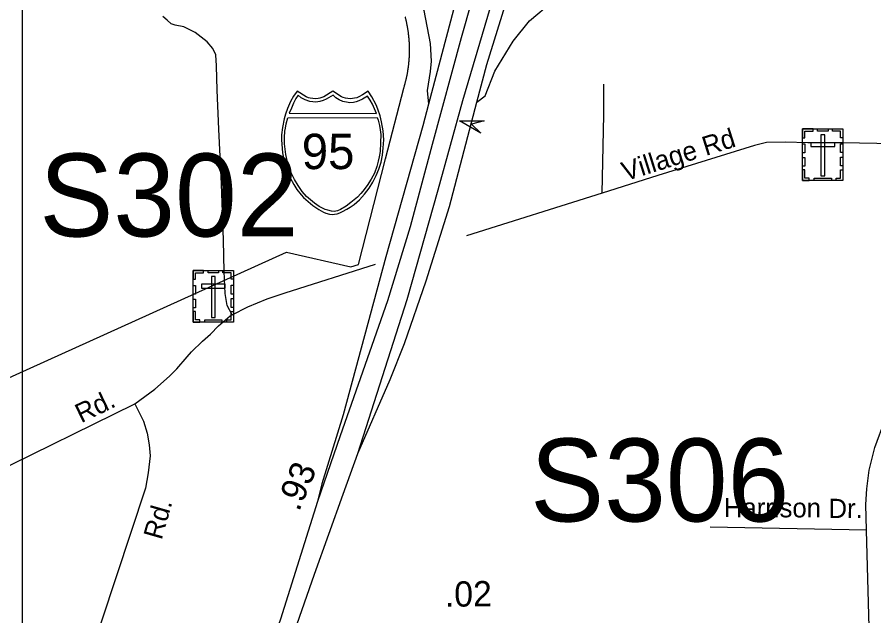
# Model space of a CAD drawing. Extents: x 2220236 to 2384410, y 720751 to 894131.
# Drawn here: x 2329781 to 2334016, y 810318 to 813280 of the extents above; entities that cross this region are included whole.
import ezdxf

# ---------------------------------------------------------------- set-up
doc = ezdxf.new("R2010")
doc.units = 0
doc.layers.add('Default', color=7, linetype='Continuous')

msp = doc.modelspace()

# ---------------------------------------------------------------- linework, layer by layer
at = {"layer": 'Default'}
for p, q in [((2332672.5, 812409.9), (2332001.4, 812198.7)), ((2333978.4, 810742.3), (2333206.9, 810756.9))]:
    msp.add_line(p, q, dxfattribs=at)
for points in [[(2329807.7, 816974.9), (2370566.3, 816974.8), (2370566.3, 785046.7), (2329807.6, 785046.7), (2329807.7, 816974.9)], [(2330485.7, 814226.6), (2330493.6, 814214.7), (2330523.2, 814200.9), (2330633.7, 814189.1), (2330738.3, 814175.2), (2330911.9, 814145.6), (2331067.7, 814114), (2331303.9, 814007), (2331398.7, 813919.6), (2331492.1, 813816.2), (2331573.6, 813710.8), (2331680.8, 813545.8), (2331752.4, 813418.6), (2331792.1, 813313.2), (2331821.9, 813150.2), (2331827.1, 813062), (2331822.5, 813010.2), (2331807.8, 812917.6), (2331814.7, 812849.4)], [(2332217.1, 814086.2), (2332176.8, 813901.9), (2332129, 813719), (2331976.3, 813178.1), (2331832.7, 812650.1), (2331724, 812242.6), (2331612.1, 811877.2), (2331378.6, 811209.5), (2331266, 810883.8)], [(2331465.9, 811120.8), (2331708.5, 811883.6), (2331861.7, 812426.2), (2331984.5, 812868.2), (2332341.9, 814076)], [(2332054.1, 812859.1), (2332094.6, 812891.3), (2332142.6, 813013.2), (2332232.9, 813161.4), (2332313.8, 813262), (2332427.8, 813357.1), (2332798.4, 813604.8), (2333077.3, 813804.2), (2333174.3, 813865), (2333288.7, 813911.4), (2333397.2, 813946.3), (2333496.7, 813949), (2333911.4, 813914.3), (2334303.7, 813897), (2334378.2, 813897), (2334496.7, 813911.8)], [(2334052.4, 808325.7), (2334066.5, 808455.1), (2334044.7, 808780.9), (2334034.5, 809063.1), (2334010.7, 809722.4), (2333994.8, 810202.7), (2333978.4, 810742.3), (2333976.7, 810869.6), (2333980.1, 810947.1), (2333993, 811039.2), (2334020.4, 811151.2), (2334071.1, 811289.8), (2334459.4, 812339.6), (2334569.5, 812637.4), (2334779.9, 813209.7), (2334807.6, 813321.9), (2334817.9, 813383.5), (2334822.8, 813468.1), (2334821.5, 813577.9), (2334785.5, 813894.3)], [(2332054.1, 812859.1), (2332102.8, 813045.4), (2332232, 813461.1), (2332330.7, 813821.1)], [(2332060.9, 813784), (2331814.7, 812849.4)], [(2329549.2, 811409.8), (2331112, 812116.9), (2331430.5, 812044.1), (2331468.5, 812056.5), (2331601.2, 812579.2), (2331692.2, 812928.6), (2331693, 812931), (2331693.8, 812933.4), (2331694.5, 812935.8), (2331695, 812938.2), (2331695.8, 812940.6), (2331696.5, 812943), (2331697.2, 812945.4), (2331697.8, 812947.8), (2331698.5, 812950.2), (2331699, 812952.7), (2331699.8, 812955.1), (2331700.5, 812957.5), (2331701, 812959.9), (2331701.5, 812962.3), (2331702.2, 812964.8), (2331702.8, 812967.2), (2331703.5, 812969.6), (2331704, 812972.1), (2331704.5, 812974.5), (2331705, 812976.9), (2331705.5, 812979.4), (2331706.2, 812981.8), (2331706.8, 812984.2), (2331707.2, 812986.7), (2331707.8, 812989.1), (2331708.2, 812991.6), (2331708.8, 812994.1), (2331709.2, 812996.5), (2331709.8, 812998.9), (2331710, 813001.4), (2331710.5, 813003.9), (2331711, 813006.4), (2331711.5, 813008.8), (2331711.8, 813011.2), (2331712.2, 813013.8), (2331712.8, 813016.2), (2331713, 813018.7), (2331713.5, 813021.1), (2331713.8, 813023.6), (2331714.2, 813026.1), (2331714.5, 813028.6), (2331714.8, 813031.1), (2331715.2, 813033.5), (2331715.5, 813036), (2331715.8, 813038.5), (2331716, 813040.9), (2331716.5, 813043.4), (2331716.8, 813045.9), (2331717, 813048.4), (2331717.2, 813050.9), (2331717.5, 813053.4), (2331717.8, 813055.9), (2331718, 813058.4), (2331718.2, 813060.9), (2331718.5, 813063.3), (2331718.8, 813065.8), (2331718.8, 813068.3), (2331719, 813070.8), (2331719.2, 813073.3), (2331719.2, 813075.8), (2331719.5, 813078.3), (2331719.8, 813080.8), (2331719.8, 813083.3), (2331720, 813085.8), (2331720, 813088.3), (2331720.2, 813090.8), (2331720.2, 813095.8), (2331720.5, 813098.2), (2331720.5, 813103.2), (2331720.8, 813105.8), (2331720.8, 813113.2), (2331720.8, 813115.8), (2331720.8, 813128.2), (2331720.5, 813130.8), (2331720.5, 813138.2), (2331720.2, 813140.8), (2331720.2, 813145.8), (2331720, 813148.2), (2331720, 813150.8), (2331719.8, 813153.2), (2331719.8, 813155.8), (2331719.5, 813158.2), (2331719.2, 813160.8), (2331719.2, 813163.2), (2331719, 813165.8), (2331718.8, 813168.2), (2331718.5, 813170.7), (2331718.2, 813173.2), (2331718.2, 813175.7), (2331718, 813178.2), (2331717.8, 813180.7), (2331717.5, 813183.2), (2331717.2, 813185.6), (2331717, 813188.1), (2331716.8, 813190.6), (2331716.2, 813193.1), (2331716, 813195.6), (2331715.8, 813198.1), (2331715.5, 813200.6), (2331715, 813203), (2331714.8, 813205.5), (2331714.5, 813208), (2331714, 813210.4), (2331713.8, 813212.9), (2331713.2, 813215.4), (2331713, 813217.9), (2331712.5, 813220.3), (2331712.2, 813222.8), (2331711.8, 813225.2), (2331711.2, 813227.8), (2331711, 813230.2), (2331710.5, 813232.6), (2331710, 813235.1), (2331709.5, 813237.6), (2331709, 813240), (2331708.5, 813242.5), (2331708, 813244.9), (2331707.5, 813247.4), (2331707, 813249.8), (2331706.5, 813252.2), (2331706, 813254.7), (2331705.5, 813257.2), (2331705, 813259.6), (2331704.5, 813262.1), (2331703.8, 813264.5), (2331703.2, 813266.9), (2331702.8, 813269.3), (2331702, 813271.8), (2331701.5, 813274.2), (2331700.8, 813276.6), (2331700.2, 813279.1), (2331699.5, 813281.4)], [(2329549.2, 811409.8), (2331112, 812116.9), (2331430.5, 812044.1), (2331468.5, 812056.5), (2331601.2, 812579.2), (2331692.2, 812928.6), (2331693, 812931), (2331693.8, 812933.4), (2331694.5, 812935.8), (2331695, 812938.2), (2331695.8, 812940.6), (2331696.5, 812943), (2331697.2, 812945.4), (2331697.8, 812947.8), (2331698.5, 812950.2), (2331699, 812952.7), (2331699.8, 812955.1), (2331700.5, 812957.5), (2331701, 812959.9), (2331701.5, 812962.3), (2331702.2, 812964.8), (2331702.8, 812967.2), (2331703.5, 812969.6), (2331704, 812972.1), (2331704.5, 812974.5), (2331705, 812976.9), (2331705.5, 812979.4), (2331706.2, 812981.8), (2331706.8, 812984.2), (2331707.2, 812986.7), (2331707.8, 812989.1), (2331708.2, 812991.6), (2331708.8, 812994.1), (2331709.2, 812996.5), (2331709.8, 812998.9), (2331710, 813001.4), (2331710.5, 813003.9), (2331711, 813006.4), (2331711.5, 813008.8), (2331711.8, 813011.2), (2331712.2, 813013.8), (2331712.8, 813016.2), (2331713, 813018.7), (2331713.5, 813021.1), (2331713.8, 813023.6), (2331714.2, 813026.1), (2331714.5, 813028.6), (2331714.8, 813031.1), (2331715.2, 813033.5), (2331715.5, 813036), (2331715.8, 813038.5), (2331716, 813040.9), (2331716.5, 813043.4), (2331716.8, 813045.9), (2331717, 813048.4), (2331717.2, 813050.9), (2331717.5, 813053.4), (2331717.8, 813055.9), (2331718, 813058.4), (2331718.2, 813060.9), (2331718.5, 813063.3), (2331718.8, 813065.8), (2331718.8, 813068.3), (2331719, 813070.8), (2331719.2, 813073.3), (2331719.2, 813075.8), (2331719.5, 813078.3), (2331719.8, 813080.8), (2331719.8, 813083.3), (2331720, 813085.8), (2331720, 813088.3), (2331720.2, 813090.8), (2331720.2, 813095.8), (2331720.5, 813098.2), (2331720.5, 813103.2), (2331720.8, 813105.8), (2331720.8, 813113.2), (2331720.8, 813115.8), (2331720.8, 813128.2), (2331720.5, 813130.8), (2331720.5, 813138.2), (2331720.2, 813140.8), (2331720.2, 813145.8), (2331720, 813148.2), (2331720, 813150.8), (2331719.8, 813153.2), (2331719.8, 813155.8), (2331719.5, 813158.2), (2331719.2, 813160.8), (2331719.2, 813163.2), (2331719, 813165.8), (2331718.8, 813168.2), (2331718.5, 813170.7), (2331718.2, 813173.2), (2331718.2, 813175.7), (2331718, 813178.2), (2331717.8, 813180.7), (2331717.5, 813183.2), (2331717.2, 813185.6), (2331717, 813188.1), (2331716.8, 813190.6), (2331716.2, 813193.1), (2331716, 813195.6), (2331715.8, 813198.1), (2331715.5, 813200.6), (2331715, 813203), (2331714.8, 813205.5), (2331714.5, 813208), (2331714, 813210.4), (2331713.8, 813212.9), (2331713.2, 813215.4), (2331713, 813217.9), (2331712.5, 813220.3), (2331712.2, 813222.8), (2331711.8, 813225.2), (2331711.2, 813227.8), (2331711, 813230.2), (2331710.5, 813232.6), (2331710, 813235.1), (2331709.5, 813237.6), (2331709, 813240), (2331708.5, 813242.5), (2331708, 813244.9), (2331707.5, 813247.4), (2331707, 813249.8), (2331706.5, 813252.2), (2331706, 813254.7), (2331705.5, 813257.2), (2331705, 813259.6), (2331704.5, 813262.1), (2331703.8, 813264.5), (2331703.2, 813266.9), (2331702.8, 813269.3), (2331702, 813271.8), (2331701.5, 813274.2), (2331700.8, 813276.6), (2331700.2, 813279.1), (2331699.5, 813281.4)], [(2330843.7, 811807.3), (2330819.6, 811853.8), (2330809.7, 811913.4), (2330804.8, 812020.9), (2330800.6, 812177.1), (2330790.7, 812455), (2330777.5, 812726.2), (2330769.2, 812918.1), (2330765.9, 813038.8), (2330762.6, 813093.4), (2330748.6, 813124), (2330720.5, 813157.1), (2330661, 813203.4), (2330604.8, 813231.5), (2330561.8, 813239.8), (2330542, 813246.4), (2330522.1, 813264.6), (2330500.6, 813282.8)], [(2332672.5, 812409.9), (2332680.4, 812796.3), (2332681, 812948.2)], [(2331814.7, 812849.4), (2331786.4, 812742.7), (2331604.3, 812094.3), (2331392.6, 811313.3), (2331287, 810971.1), (2331266, 810883.8)], [(2331465.9, 811120.8), (2331625, 811487.4), (2331695.2, 811665.7), (2331803.1, 811975.9), (2331917.7, 812343.3), (2332054.1, 812859.1)], [(2334569.5, 812637.4), (2334114.7, 812653.7), (2333860.8, 812658.7), (2333688.9, 812658.7), (2333579, 812661.4), (2333485, 812660.2), (2333425.2, 812645.6), (2332947.4, 812496.5), (2332672.5, 812409.9)], [(2330363.5, 811367.6), (2330462.6, 811440.3), (2330533.7, 811504.8), (2330570.1, 811539.6), (2330622.1, 811599.9), (2330643.7, 811624.2), (2330697.2, 811676.8), (2330736.8, 811711.2), (2330776.3, 811753.6), (2330833.7, 811802.2), (2330843.7, 811807.3), (2330921.3, 811847), (2331016.7, 811886.1), (2331106.5, 811917), (2331552.7, 812057.5)], [(2328243.3, 810496.4), (2328911.4, 810672.1), (2329123.8, 810746.2), (2329193.6, 810776.9), (2329443.6, 810909), (2329650.7, 811018.4), (2330363.5, 811367.6)], [(2330363.5, 811367.6), (2330406.4, 811281.6), (2330424.6, 811222), (2330434.5, 811164.1), (2330439.5, 811109.6), (2330429.6, 811025.2), (2330416.3, 810950.8), (2330125.4, 810072.6), (2330066.8, 809851.8), (2330028.2, 809556.4)], [(2330852.3, 809379), (2330889.9, 809495.1), (2330930.2, 809608.4), (2331088.9, 810060.9), (2331250.2, 810524), (2331392.5, 810919.8), (2331465.9, 811120.8)], [(2331266, 810883.8), (2331082.4, 810301.9), (2330929, 809867.9), (2330810.7, 809520), (2330767.9, 809398)]]:
    msp.add_lwpolyline(points, dxfattribs=at)
for points in [[(2331340.9, 812304.3), (2331350.4, 812305.2), (2331363.1, 812307.7), (2331375.5, 812311.7), (2331389.6, 812318), (2331410.4, 812329.5), (2331427.2, 812339.3), (2331446.5, 812352.3), (2331472.7, 812376), (2331498.7, 812403.5), (2331521.7, 812434.5), (2331539.9, 812463.5), (2331556, 812496.7), (2331569.4, 812527.6), (2331580.1, 812562.9), (2331587.2, 812597.1), (2331590.8, 812632.8), (2331593.1, 812672.4), (2331590.4, 812716.9), (2331582.7, 812762.5), (2331575.4, 812790.9), (2331564.4, 812824.8), (2331555.4, 812846.5), (2331534.6, 812884.9), (2331515.8, 812914.5), (2331488.6, 812895.3), (2331470.8, 812885.9), (2331460, 812881), (2331448.8, 812878.9), (2331428.3, 812876.4), (2331415.4, 812876.9), (2331403.5, 812879.7), (2331393.4, 812881.8), (2331385.1, 812885.9), (2331340.9, 812914.5), (2331296.6, 812885.9), (2331287.3, 812881.6), (2331277.8, 812879.7), (2331268.7, 812877.1), (2331253.5, 812876.4), (2331242, 812876.7), (2331230.1, 812878.9), (2331220.7, 812880.8), (2331210.2, 812885.9), (2331165.1, 812914.5), (2331147.4, 812888.8), (2331132.9, 812863.4), (2331117.5, 812827.5), (2331108, 812799.6), (2331101.2, 812776.8), (2331092.8, 812734.8), (2331088.5, 812698.2), (2331087.8, 812672.4), (2331092.5, 812607.9), (2331099.6, 812573.5), (2331106.8, 812545.7), (2331130.7, 812485.7), (2331148.6, 812452.1), (2331164, 812427.9), (2331185.6, 812400.8), (2331197.3, 812387.8), (2331242.1, 812348.6), (2331272, 812328.2), (2331295.9, 812315.3), (2331307.2, 812311), (2331324.7, 812306.1)], [(2331170.5, 812893.8), (2331159.5, 812876.8), (2331146.8, 812854), (2331136.7, 812830.3), (2331126.3, 812804.2), (2331557.9, 812804), (2331547.8, 812826.4), (2331537.1, 812849), (2331525.8, 812869.5), (2331512.1, 812889.4), (2331487.9, 812874.2), (2331470.3, 812865.9), (2331456.1, 812861), (2331444.1, 812858.3), (2331425.5, 812856.8), (2331417.2, 812857.3), (2331391.3, 812863.2), (2331373.7, 812870.3), (2331357, 812881.5), (2331343.5, 812894.2), (2331309.3, 812873.5), (2331294.1, 812866.8), (2331276.7, 812862.4), (2331257.6, 812860), (2331228.2, 812863.2), (2331205.1, 812871.1), (2331185.2, 812881.5)], [(2331560.4, 812782.7), (2331565, 812770.5), (2331571.4, 812743.5), (2331574.7, 812722.7), (2331578.2, 812698.7), (2331577, 812657.5), (2331575, 812614.9), (2331571.1, 812589.7), (2331565.8, 812566.8), (2331558.7, 812541.3), (2331547.1, 812507.5), (2331531.2, 812478.9), (2331511.4, 812447), (2331489.9, 812419.2), (2331480.5, 812407.6), (2331462.8, 812388.9), (2331430.6, 812363.1), (2331407.1, 812345.5), (2331378.9, 812328.8), (2331364.6, 812322.5), (2331347.9, 812319), (2331334.2, 812320), (2331317.6, 812324.4), (2331304.2, 812328), (2331274.7, 812344), (2331250.9, 812359.9), (2331211.1, 812392.5), (2331189.7, 812417.6), (2331169.6, 812447), (2331151.7, 812477.1), (2331132.7, 812516.8), (2331119.2, 812556.7), (2331109.4, 812599.8), (2331102.8, 812652.4), (2331102.1, 812684.5), (2331104, 812715.3), (2331107, 812731.5), (2331110.9, 812751.5), (2331118.8, 812782.5)], [(2332073.8, 812705.5), (2331968.1, 812766.2), (2332090, 812766.5), (2332027, 812750.6)], [(2333663.5, 812726.8), (2333862.5, 812726.8), (2333862.5, 812472.2), (2333663.5, 812472.2)], [(2333663.5, 812683.5), (2333674.8, 812683.5), (2333674.8, 812715.7), (2333715.4, 812715.7), (2333715.4, 812726.8), (2333663.5, 812726.8)], [(2333737.5, 812726.8), (2333789.4, 812726.8), (2333789.4, 812715.4), (2333737.5, 812715.4)], [(2333772.5, 812697.5), (2333753.8, 812697.5), (2333753.8, 812494.7), (2333772.5, 812494.7)], [(2333862.6, 812683.4), (2333851.3, 812683.4), (2333851.3, 812715.6), (2333810.7, 812715.6), (2333810.7, 812726.7), (2333862.6, 812726.7)], [(2333663.4, 812609.3), (2333663.4, 812652.6), (2333674.8, 812652.6), (2333674.8, 812609.3)], [(2333704.3, 812658.7), (2333704.3, 812640.1), (2333822, 812640.1), (2333822, 812658.7)], [(2333851.2, 812610.3), (2333851.2, 812653.7), (2333862.6, 812653.7), (2333862.6, 812610.3)], [(2333663.4, 812542.1), (2333663.4, 812585.4), (2333674.8, 812585.4), (2333674.8, 812542.1)], [(2333851.2, 812544.4), (2333851.2, 812587.7), (2333862.6, 812587.7), (2333862.6, 812544.4)], [(2333696.5, 812472.2), (2333696.5, 812483.7), (2333674.5, 812483.7), (2333674.5, 812524.1), (2333663.4, 812524.1), (2333663.4, 812472.2)], [(2333829.4, 812472.2), (2333829.4, 812483.6), (2333851.4, 812483.6), (2333851.4, 812524.1), (2333862.5, 812524.1), (2333862.5, 812472.2)], [(2333720.9, 812483.6), (2333805.8, 812483.6), (2333805.8, 812472.2), (2333720.9, 812472.2)], [(2330651.1, 811983.2), (2330662.5, 811983.2), (2330662.5, 812015.3), (2330703, 812015.3), (2330703, 812026.5), (2330651.2, 812026.5)], [(2330651.2, 812026.5), (2330850.2, 812026.5), (2330850.2, 811771.8), (2330651.2, 811771.8)], [(2330725.2, 812026.4), (2330777, 812026.4), (2330777, 812015), (2330725.2, 812015)], [(2330850.3, 811983.1), (2330839, 811983.1), (2330839, 812015.3), (2330798.4, 812015.3), (2330798.4, 812026.4), (2330850.3, 812026.4)], [(2330760.2, 811997.2), (2330741.5, 811997.2), (2330741.5, 811794.4), (2330760.2, 811794.4)], [(2330651.1, 811909), (2330651.1, 811952.3), (2330662.5, 811952.3), (2330662.5, 811909)], [(2330692, 811958.4), (2330692, 811939.7), (2330809.7, 811939.7), (2330809.7, 811958.4)], [(2330838.9, 811910), (2330838.9, 811953.3), (2330850.3, 811953.3), (2330850.3, 811910)], [(2330838.9, 811844.1), (2330838.9, 811887.4), (2330850.2, 811887.4), (2330850.2, 811844.1)], [(2330651.1, 811841.8), (2330651.1, 811885.1), (2330662.5, 811885.1), (2330662.5, 811841.8)], [(2330684.2, 811771.9), (2330684.2, 811783.4), (2330662.2, 811783.4), (2330662.2, 811823.8), (2330651.1, 811823.8), (2330651.1, 811771.9)], [(2330817.1, 811771.8), (2330817.1, 811783.3), (2330839.1, 811783.3), (2330839.1, 811823.7), (2330850.2, 811823.7), (2330850.2, 811771.8)], [(2330708.6, 811783.3), (2330793.5, 811783.3), (2330793.5, 811771.9), (2330708.6, 811771.9)]]:
    msp.add_lwpolyline(points, close=True, dxfattribs=at)

# ---------------------------------------------------------------- texts
for s, height, rotation, p in [('Village Rd', 95, 17.4697, (2332787.3, 812467.8)), ('Rd.', 95, 25.7482, (2330097.4, 811270.3)), ('.93', 125, 67.2872, (2331173.9, 810830.2)), ('Rd.', 95, 74.0656, (2330495.2, 810690.5)), ('Harrison', 95, 359.7898, (2333274.1, 810806.8)), ('Dr.', 95, 359.7898, (2333791.2, 810802.6)), ('.02', 125, 0.7748, (2331895.9, 810363))]:
    msp.add_text(s, height=height, rotation=rotation, dxfattribs=at).set_placement(p)
for s, height, p in [('95', 175, (2331188, 812528.1)), ('S302', 410.1, (2329890.9, 812194.9)), ('S306', 410.1, (2332316.7, 810785.3))]:
    msp.add_text(s, height=height, dxfattribs=at).set_placement(p)

doc.saveas('drawing.dxf')
